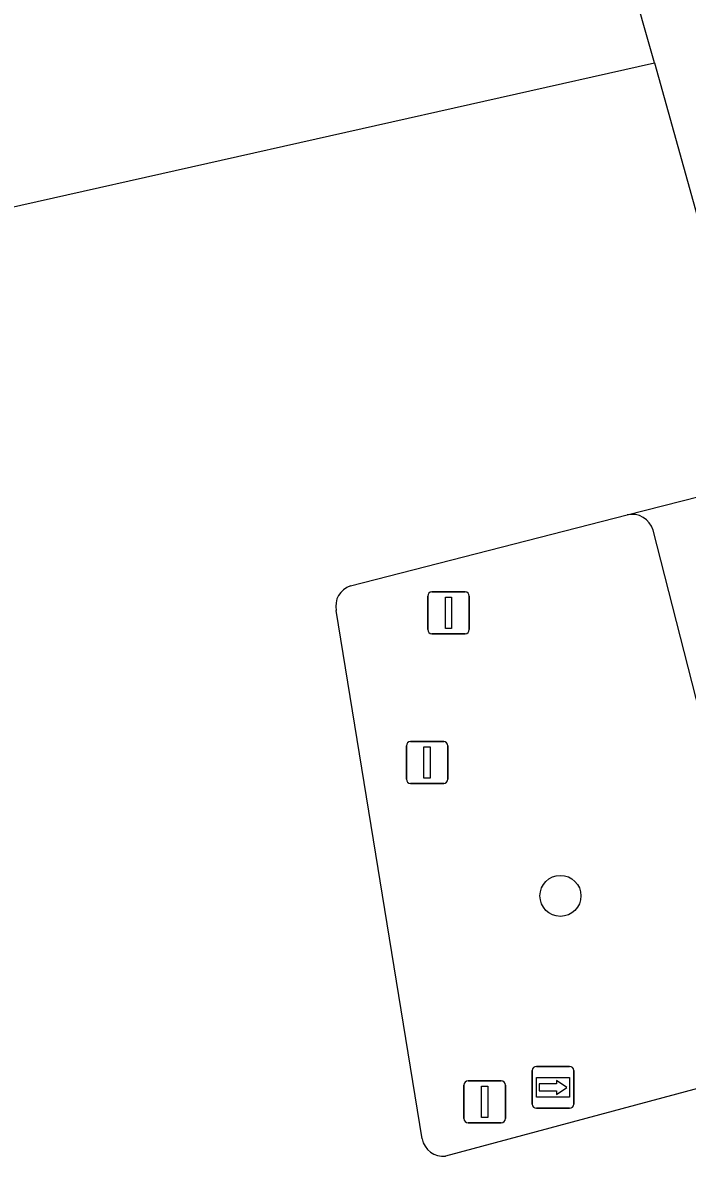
# Model space of a CAD drawing. Extents: x 160806 to 161707, y 383697 to 384148.
# Drawn here: x 161236.93 to 161252.78, y 383914 to 383941.04 of the extents above; entities that cross this region are included whole.
import ezdxf

# ---------------------------------------------------------------- set-up
doc = ezdxf.new("R2010")
doc.units = 0
for name, color, linetype in [('IMGEO_Boom', 7, 'Continuous'), ('IMGEO_Fietspad_open', 7, 'Continuous'), ('IMGEO_Portaal', 7, 'Continuous'), ('IMGEO_Rijbaan_lokaal_gesloten', 7, 'Continuous'), ('IMGEO_Verkeersbordpaal', 7, 'Continuous'), ('IMGEO_Wegwijzer', 7, 'Continuous')]:
    doc.layers.add(name, color=color, linetype=linetype)

msp = doc.modelspace()

# ---------------------------------------------------------------- linework, layer by layer
at = {"layer": 'IMGEO_Boom'}
msp.add_circle((161249.758, 383920.209), 0.489, dxfattribs=at)
at = {"layer": 'IMGEO_Fietspad_open'}
msp.add_lwpolyline([(161255.222, 383916.198), (161251.966, 383928.933)], dxfattribs=at)
msp.add_arc((161251.47, 383928.794), 0.515, 15.6629, 103.3734, dxfattribs=at)
at = {"layer": 'IMGEO_Portaal'}
for p, q in [((161246.694, 383927.462), (161247.484, 383927.462)), ((161247.484, 383927.462), (161246.694, 383927.462)), ((161246.594, 383926.562), (161246.594, 383927.362)), ((161246.594, 383927.362), (161246.594, 383926.562)), ((161247.584, 383927.362), (161247.584, 383926.562)), ((161247.584, 383926.562), (161247.584, 383927.362)), ((161247.484, 383926.462), (161246.694, 383926.462)), ((161246.694, 383926.462), (161247.484, 383926.462)), ((161247.456, 383914.894), (161247.456, 383915.694)), ((161247.456, 383915.694), (161247.456, 383914.894)), ((161247.556, 383915.794), (161248.346, 383915.794)), ((161248.346, 383915.794), (161247.556, 383915.794)), ((161248.446, 383915.694), (161248.446, 383914.894)), ((161248.446, 383914.894), (161248.446, 383915.694)), ((161248.346, 383914.794), (161247.556, 383914.794)), ((161247.556, 383914.794), (161248.346, 383914.794))]:
    msp.add_line(p, q, dxfattribs=at)
for points in [[(161247.014, 383927.337), (161247.164, 383927.337), (161247.164, 383926.587), (161247.014, 383926.587), (161247.014, 383927.337)], [(161247.876, 383915.669), (161248.026, 383915.669), (161248.026, 383914.919), (161247.876, 383914.919), (161247.876, 383915.669)]]:
    msp.add_lwpolyline(points, dxfattribs=at)
for centre, start, end in [((161246.694, 383927.362), 90, 180), ((161246.694, 383927.362), 90, 180), ((161247.484, 383927.362), 0, 90), ((161247.484, 383927.362), 360, 90), ((161246.694, 383926.562), 180, 270), ((161246.694, 383926.562), 180, 270), ((161247.484, 383926.562), 270, 0), ((161247.484, 383926.562), 270, 0), ((161247.556, 383915.694), 90, 180), ((161247.556, 383915.694), 90, 180), ((161248.346, 383915.694), 0, 90), ((161248.346, 383915.694), 360, 90), ((161247.556, 383914.894), 180, 270), ((161247.556, 383914.894), 180, 270), ((161248.346, 383914.894), 270, 0), ((161248.346, 383914.894), 270, 0)]:
    msp.add_arc(centre, 0.1, start, end, dxfattribs=at)
at = {"layer": 'IMGEO_Rijbaan_lokaal_gesloten'}
for points in [[(161251.997, 383940.077), (161251.406, 383942.179)], [(161233.595, 383935.943), (161251.997, 383940.077)], [(161251.997, 383940.077), (161253.022, 383936.431)], [(161251.351, 383929.295), (161254.781, 383930.174)], [(161244.748, 383927.603), (161251.351, 383929.295)], [(161246.462, 383914.414), (161244.411, 383927.015)], [(161255.222, 383916.198), (161247.017, 383913.998)]]:
    msp.add_lwpolyline(points, dxfattribs=at)
for centre, radius, start, end in [((161244.904, 383927.123), 0.504, 107.9705, 192.393), ((161246.965, 383914.508), 0.512, 190.5213, 275.772)]:
    msp.add_arc(centre, radius, start, end, dxfattribs=at)
at = {"layer": 'IMGEO_Verkeersbordpaal'}
for p, q in [((161246.084, 383922.99), (161246.084, 383923.79)), ((161246.084, 383923.79), (161246.084, 383922.99)), ((161246.184, 383923.89), (161246.974, 383923.89)), ((161246.974, 383923.89), (161246.184, 383923.89)), ((161247.074, 383923.79), (161247.074, 383922.99)), ((161247.074, 383922.99), (161247.074, 383923.79)), ((161246.974, 383922.89), (161246.184, 383922.89)), ((161246.184, 383922.89), (161246.974, 383922.89))]:
    msp.add_line(p, q, dxfattribs=at)
msp.add_lwpolyline([(161246.504, 383923.765), (161246.654, 383923.765), (161246.654, 383923.015), (161246.504, 383923.015), (161246.504, 383923.765)], dxfattribs=at)
for centre, start, end in [((161246.184, 383923.79), 90, 180), ((161246.184, 383923.79), 90, 180), ((161246.974, 383923.79), 0, 90), ((161246.974, 383923.79), 360, 90), ((161246.184, 383922.99), 180, 270), ((161246.184, 383922.99), 180, 270), ((161246.974, 383922.99), 270, 0), ((161246.974, 383922.99), 270, 0)]:
    msp.add_arc(centre, 0.1, start, end, dxfattribs=at)
at = {"layer": 'IMGEO_Wegwijzer'}
for p, q in [((161249.185, 383916.141), (161249.975, 383916.141)), ((161249.975, 383916.141), (161249.185, 383916.141)), ((161249.085, 383915.241), (161249.085, 383916.041)), ((161249.085, 383916.041), (161249.085, 383915.241)), ((161250.075, 383916.041), (161250.075, 383915.241)), ((161250.075, 383915.241), (161250.075, 383916.041)), ((161249.975, 383915.141), (161249.185, 383915.141)), ((161249.185, 383915.141), (161249.975, 383915.141))]:
    msp.add_line(p, q, dxfattribs=at)
for points in [[(161249.186, 383915.873), (161249.974, 383915.873), (161249.974, 383915.409), (161249.186, 383915.409), (161249.186, 383915.873)], [(161249.251, 383915.725), (161249.251, 383915.641), (161249.251, 383915.557), (161249.662, 383915.557), (161249.662, 383915.474), (161249.909, 383915.641), (161249.662, 383915.808), (161249.662, 383915.725), (161249.251, 383915.725)]]:
    msp.add_lwpolyline(points, dxfattribs=at)
for centre, start, end in [((161249.185, 383916.041), 90, 180), ((161249.185, 383916.041), 90, 180), ((161249.975, 383916.041), 0, 90), ((161249.975, 383916.041), 360, 90), ((161249.185, 383915.241), 180, 270), ((161249.185, 383915.241), 180, 270), ((161249.975, 383915.241), 270, 0), ((161249.975, 383915.241), 270, 0)]:
    msp.add_arc(centre, 0.1, start, end, dxfattribs=at)

doc.saveas('drawing.dxf')
